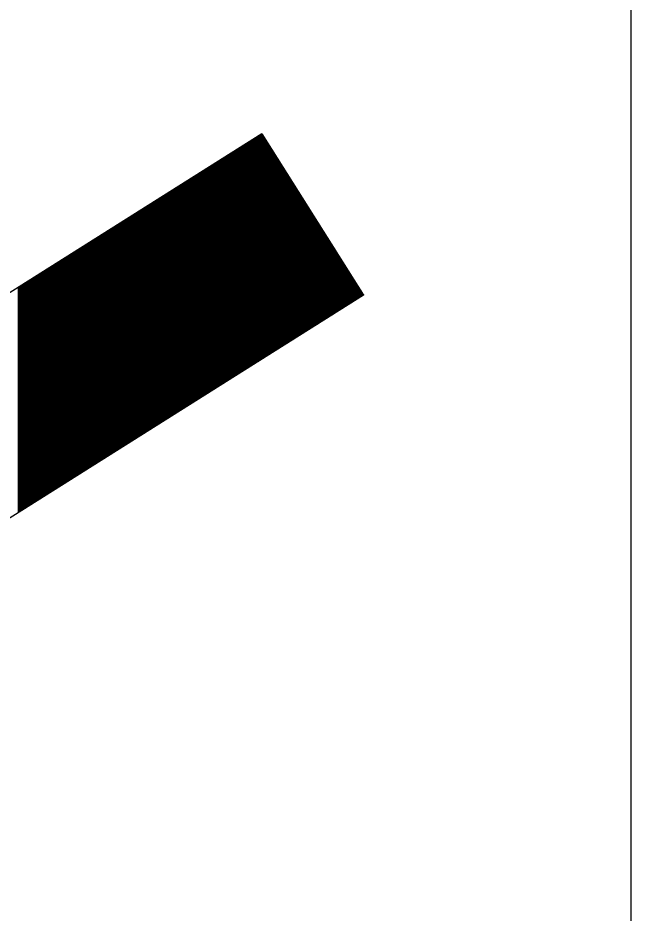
# Model space of a CAD drawing. Extents: x 1398460 to 1408037, y 380768 to 383968.
# Drawn here: x 1401937.7 to 1401945.73, y 381210.06 to 381221.8 of the extents above; entities that cross this region are included whole.
import ezdxf

# ---------------------------------------------------------------- set-up
doc = ezdxf.new("R2010")
doc.units = 0
doc.layers.add('Default', color=7, linetype='Continuous')

msp = doc.modelspace()

# ---------------------------------------------------------------- linework, layer by layer
at = {"layer": 'Default'}
for p, q in [((1401940.892, 381220.28), (1401917.153, 381205.319)), ((1401940.871, 381220.267), (1401940.871, 381217.312)), ((1401940.881, 381220.273), (1401940.881, 381217.318)), ((1401940.891, 381220.28), (1401940.891, 381217.325)), ((1401940.892, 381220.28), (1401942.225, 381218.165)), ((1401940.901, 381220.266), (1401940.901, 381217.331)), ((1401940.681, 381220.147), (1401940.681, 381217.192)), ((1401940.691, 381220.154), (1401940.691, 381217.199)), ((1401940.701, 381220.16), (1401940.701, 381217.205)), ((1401940.711, 381220.166), (1401940.711, 381217.211)), ((1401940.721, 381220.173), (1401940.721, 381217.218)), ((1401940.731, 381220.179), (1401940.731, 381217.224)), ((1401940.741, 381220.185), (1401940.741, 381217.23)), ((1401940.751, 381220.191), (1401940.751, 381217.236)), ((1401940.761, 381220.198), (1401940.761, 381217.243)), ((1401940.771, 381220.204), (1401940.771, 381217.249)), ((1401940.781, 381220.21), (1401940.781, 381217.255)), ((1401940.791, 381220.217), (1401940.791, 381217.262)), ((1401940.801, 381220.223), (1401940.801, 381217.268)), ((1401940.811, 381220.229), (1401940.811, 381217.274)), ((1401940.821, 381220.236), (1401940.821, 381217.281)), ((1401940.831, 381220.242), (1401940.831, 381217.287)), ((1401940.841, 381220.248), (1401940.841, 381217.293)), ((1401940.851, 381220.255), (1401940.851, 381217.299)), ((1401940.861, 381220.261), (1401940.861, 381217.306)), ((1401940.911, 381220.251), (1401940.911, 381217.337)), ((1401940.921, 381220.235), (1401940.921, 381217.344)), ((1401940.931, 381220.219), (1401940.931, 381217.35)), ((1401940.941, 381220.203), (1401940.941, 381217.356)), ((1401940.951, 381220.187), (1401940.951, 381217.362)), ((1401940.961, 381220.171), (1401940.961, 381217.369)), ((1401940.971, 381220.155), (1401940.971, 381217.375)), ((1401940.501, 381220.034), (1401940.501, 381217.079)), ((1401940.511, 381220.04), (1401940.511, 381217.085)), ((1401940.521, 381220.047), (1401940.521, 381217.091)), ((1401940.531, 381220.053), (1401940.531, 381217.098)), ((1401940.541, 381220.059), (1401940.541, 381217.104)), ((1401940.551, 381220.065), (1401940.551, 381217.11)), ((1401940.561, 381220.072), (1401940.561, 381217.117)), ((1401940.571, 381220.078), (1401940.571, 381217.123)), ((1401940.581, 381220.084), (1401940.581, 381217.129)), ((1401940.591, 381220.091), (1401940.591, 381217.136)), ((1401940.601, 381220.097), (1401940.601, 381217.142)), ((1401940.611, 381220.103), (1401940.611, 381217.148)), ((1401940.621, 381220.11), (1401940.621, 381217.154)), ((1401940.631, 381220.116), (1401940.631, 381217.161)), ((1401940.641, 381220.122), (1401940.641, 381217.167)), ((1401940.651, 381220.128), (1401940.651, 381217.173)), ((1401940.661, 381220.135), (1401940.661, 381217.18)), ((1401940.671, 381220.141), (1401940.671, 381217.186)), ((1401940.981, 381220.139), (1401940.981, 381217.381)), ((1401940.991, 381220.124), (1401940.991, 381217.388)), ((1401941.001, 381220.108), (1401941.001, 381217.394)), ((1401941.011, 381220.092), (1401941.011, 381217.4)), ((1401941.021, 381220.076), (1401941.021, 381217.407)), ((1401941.031, 381220.06), (1401941.031, 381217.413)), ((1401941.041, 381220.044), (1401941.041, 381217.419)), ((1401941.051, 381220.028), (1401941.051, 381217.425)), ((1401940.311, 381219.914), (1401940.311, 381216.959)), ((1401940.321, 381219.92), (1401940.321, 381216.965)), ((1401940.331, 381219.927), (1401940.331, 381216.972)), ((1401940.341, 381219.933), (1401940.341, 381216.978)), ((1401940.351, 381219.939), (1401940.351, 381216.984)), ((1401940.361, 381219.946), (1401940.361, 381216.991)), ((1401940.371, 381219.952), (1401940.371, 381216.997)), ((1401940.381, 381219.958), (1401940.381, 381217.003)), ((1401940.391, 381219.965), (1401940.391, 381217.01)), ((1401940.401, 381219.971), (1401940.401, 381217.016)), ((1401940.411, 381219.977), (1401940.411, 381217.022)), ((1401940.421, 381219.984), (1401940.421, 381217.028)), ((1401940.431, 381219.99), (1401940.431, 381217.035)), ((1401940.441, 381219.996), (1401940.441, 381217.041)), ((1401940.451, 381220.002), (1401940.451, 381217.047)), ((1401940.461, 381220.009), (1401940.461, 381217.054)), ((1401940.471, 381220.015), (1401940.471, 381217.06)), ((1401940.481, 381220.021), (1401940.481, 381217.066)), ((1401940.491, 381220.028), (1401940.491, 381217.073)), ((1401941.061, 381220.013), (1401941.061, 381217.432)), ((1401941.071, 381219.997), (1401941.071, 381217.438)), ((1401941.081, 381219.981), (1401941.081, 381217.444)), ((1401941.091, 381219.965), (1401941.091, 381217.451)), ((1401941.101, 381219.949), (1401941.101, 381217.457)), ((1401941.111, 381219.933), (1401941.111, 381217.463)), ((1401941.121, 381219.917), (1401941.121, 381217.47)), ((1401940.121, 381219.794), (1401940.121, 381216.839)), ((1401940.131, 381219.801), (1401940.131, 381216.846)), ((1401940.141, 381219.807), (1401940.141, 381216.852)), ((1401940.151, 381219.813), (1401940.151, 381216.858)), ((1401940.161, 381219.82), (1401940.161, 381216.865)), ((1401940.171, 381219.826), (1401940.171, 381216.871)), ((1401940.181, 381219.832), (1401940.181, 381216.877)), ((1401940.191, 381219.839), (1401940.191, 381216.883)), ((1401940.201, 381219.845), (1401940.201, 381216.89)), ((1401940.211, 381219.851), (1401940.211, 381216.896)), ((1401940.221, 381219.857), (1401940.221, 381216.902)), ((1401940.231, 381219.864), (1401940.231, 381216.909)), ((1401940.241, 381219.87), (1401940.241, 381216.915)), ((1401940.251, 381219.876), (1401940.251, 381216.921)), ((1401940.261, 381219.883), (1401940.261, 381216.928)), ((1401940.271, 381219.889), (1401940.271, 381216.934)), ((1401940.281, 381219.895), (1401940.281, 381216.94)), ((1401940.291, 381219.902), (1401940.291, 381216.947)), ((1401940.301, 381219.908), (1401940.301, 381216.953)), ((1401941.131, 381219.901), (1401941.131, 381217.476)), ((1401941.141, 381219.886), (1401941.141, 381217.482)), ((1401941.151, 381219.87), (1401941.151, 381217.489)), ((1401941.161, 381219.854), (1401941.161, 381217.495)), ((1401941.171, 381219.838), (1401941.171, 381217.501)), ((1401941.181, 381219.822), (1401941.181, 381217.507)), ((1401941.191, 381219.806), (1401941.191, 381217.514)), ((1401939.941, 381219.681), (1401939.941, 381216.726)), ((1401939.951, 381219.687), (1401939.951, 381216.732)), ((1401939.961, 381219.694), (1401939.961, 381216.739)), ((1401939.971, 381219.7), (1401939.971, 381216.745)), ((1401939.981, 381219.706), (1401939.981, 381216.751)), ((1401939.991, 381219.713), (1401939.991, 381216.757)), ((1401940.001, 381219.719), (1401940.001, 381216.764)), ((1401940.011, 381219.725), (1401940.011, 381216.77)), ((1401940.021, 381219.731), (1401940.021, 381216.776)), ((1401940.031, 381219.738), (1401940.031, 381216.783)), ((1401940.041, 381219.744), (1401940.041, 381216.789)), ((1401940.051, 381219.75), (1401940.051, 381216.795)), ((1401940.061, 381219.757), (1401940.061, 381216.802)), ((1401940.071, 381219.763), (1401940.071, 381216.808)), ((1401940.081, 381219.769), (1401940.081, 381216.814)), ((1401940.091, 381219.776), (1401940.091, 381216.82)), ((1401940.101, 381219.782), (1401940.101, 381216.827)), ((1401940.111, 381219.788), (1401940.111, 381216.833)), ((1401941.201, 381219.79), (1401941.201, 381217.52)), ((1401941.211, 381219.775), (1401941.211, 381217.526)), ((1401941.221, 381219.759), (1401941.221, 381217.533)), ((1401941.231, 381219.743), (1401941.231, 381217.539)), ((1401941.241, 381219.727), (1401941.241, 381217.545)), ((1401941.251, 381219.711), (1401941.251, 381217.552)), ((1401941.261, 381219.695), (1401941.261, 381217.558)), ((1401941.271, 381219.679), (1401941.271, 381217.564)), ((1401939.751, 381219.561), (1401939.751, 381216.606)), ((1401939.761, 381219.568), (1401939.761, 381216.612)), ((1401939.771, 381219.574), (1401939.771, 381216.619)), ((1401939.781, 381219.58), (1401939.781, 381216.625)), ((1401939.791, 381219.586), (1401939.791, 381216.631)), ((1401939.801, 381219.593), (1401939.801, 381216.638)), ((1401939.811, 381219.599), (1401939.811, 381216.644)), ((1401939.821, 381219.605), (1401939.821, 381216.65)), ((1401939.831, 381219.612), (1401939.831, 381216.657)), ((1401939.841, 381219.618), (1401939.841, 381216.663)), ((1401939.851, 381219.624), (1401939.851, 381216.669)), ((1401939.861, 381219.631), (1401939.861, 381216.675)), ((1401939.871, 381219.637), (1401939.871, 381216.682)), ((1401939.881, 381219.643), (1401939.881, 381216.688)), ((1401939.891, 381219.649), (1401939.891, 381216.694)), ((1401939.901, 381219.656), (1401939.901, 381216.701)), ((1401939.911, 381219.662), (1401939.911, 381216.707)), ((1401939.921, 381219.668), (1401939.921, 381216.713)), ((1401939.931, 381219.675), (1401939.931, 381216.72)), ((1401941.281, 381219.663), (1401941.281, 381217.57)), ((1401941.291, 381219.648), (1401941.291, 381217.577)), ((1401941.301, 381219.632), (1401941.301, 381217.583)), ((1401941.311, 381219.616), (1401941.311, 381217.589)), ((1401941.321, 381219.6), (1401941.321, 381217.596)), ((1401941.331, 381219.584), (1401941.331, 381217.602)), ((1401941.341, 381219.568), (1401941.341, 381217.608)), ((1401939.571, 381219.448), (1401939.571, 381216.493)), ((1401939.581, 381219.454), (1401939.581, 381216.499)), ((1401939.591, 381219.46), (1401939.591, 381216.505)), ((1401939.601, 381219.467), (1401939.601, 381216.512)), ((1401939.611, 381219.473), (1401939.611, 381216.518)), ((1401939.621, 381219.479), (1401939.621, 381216.524)), ((1401939.631, 381219.486), (1401939.631, 381216.531)), ((1401939.641, 381219.492), (1401939.641, 381216.537)), ((1401939.651, 381219.498), (1401939.651, 381216.543)), ((1401939.661, 381219.505), (1401939.661, 381216.549)), ((1401939.671, 381219.511), (1401939.671, 381216.556)), ((1401939.681, 381219.517), (1401939.681, 381216.562)), ((1401939.691, 381219.523), (1401939.691, 381216.568)), ((1401939.701, 381219.53), (1401939.701, 381216.575)), ((1401939.711, 381219.536), (1401939.711, 381216.581)), ((1401939.721, 381219.542), (1401939.721, 381216.587)), ((1401939.731, 381219.549), (1401939.731, 381216.594)), ((1401939.741, 381219.555), (1401939.741, 381216.6)), ((1401941.351, 381219.552), (1401941.351, 381217.615)), ((1401941.361, 381219.537), (1401941.361, 381217.621)), ((1401941.371, 381219.521), (1401941.371, 381217.627)), ((1401941.381, 381219.505), (1401941.381, 381217.633)), ((1401941.391, 381219.489), (1401941.391, 381217.64)), ((1401941.401, 381219.473), (1401941.401, 381217.646)), ((1401941.411, 381219.457), (1401941.411, 381217.652)), ((1401939.381, 381219.328), (1401939.381, 381216.373)), ((1401939.391, 381219.334), (1401939.391, 381216.379)), ((1401939.401, 381219.341), (1401939.401, 381216.386)), ((1401939.411, 381219.347), (1401939.411, 381216.392)), ((1401939.421, 381219.353), (1401939.421, 381216.398)), ((1401939.431, 381219.36), (1401939.431, 381216.404)), ((1401939.441, 381219.366), (1401939.441, 381216.411)), ((1401939.451, 381219.372), (1401939.451, 381216.417)), ((1401939.461, 381219.378), (1401939.461, 381216.423)), ((1401939.471, 381219.385), (1401939.471, 381216.43)), ((1401939.481, 381219.391), (1401939.481, 381216.436)), ((1401939.491, 381219.397), (1401939.491, 381216.442)), ((1401939.501, 381219.404), (1401939.501, 381216.449)), ((1401939.511, 381219.41), (1401939.511, 381216.455)), ((1401939.521, 381219.416), (1401939.521, 381216.461)), ((1401939.531, 381219.423), (1401939.531, 381216.468)), ((1401939.541, 381219.429), (1401939.541, 381216.474)), ((1401939.551, 381219.435), (1401939.551, 381216.48)), ((1401939.561, 381219.442), (1401939.561, 381216.486)), ((1401941.421, 381219.441), (1401941.421, 381217.659)), ((1401941.431, 381219.425), (1401941.431, 381217.665)), ((1401941.441, 381219.41), (1401941.441, 381217.671)), ((1401941.451, 381219.394), (1401941.451, 381217.678)), ((1401941.461, 381219.378), (1401941.461, 381217.684)), ((1401941.471, 381219.362), (1401941.471, 381217.69)), ((1401941.481, 381219.346), (1401941.481, 381217.696)), ((1401941.491, 381219.33), (1401941.491, 381217.703)), ((1401939.191, 381219.208), (1401939.191, 381216.253)), ((1401939.201, 381219.215), (1401939.201, 381216.26)), ((1401939.211, 381219.221), (1401939.211, 381216.266)), ((1401939.221, 381219.227), (1401939.221, 381216.272)), ((1401939.231, 381219.234), (1401939.231, 381216.278)), ((1401939.241, 381219.24), (1401939.241, 381216.285)), ((1401939.251, 381219.246), (1401939.251, 381216.291)), ((1401939.261, 381219.252), (1401939.261, 381216.297)), ((1401939.271, 381219.259), (1401939.271, 381216.304)), ((1401939.281, 381219.265), (1401939.281, 381216.31)), ((1401939.291, 381219.271), (1401939.291, 381216.316)), ((1401939.301, 381219.278), (1401939.301, 381216.323)), ((1401939.311, 381219.284), (1401939.311, 381216.329)), ((1401939.321, 381219.29), (1401939.321, 381216.335)), ((1401939.331, 381219.297), (1401939.331, 381216.341)), ((1401939.341, 381219.303), (1401939.341, 381216.348)), ((1401939.351, 381219.309), (1401939.351, 381216.354)), ((1401939.361, 381219.315), (1401939.361, 381216.36)), ((1401939.371, 381219.322), (1401939.371, 381216.367)), ((1401941.501, 381219.314), (1401941.501, 381217.709)), ((1401941.511, 381219.299), (1401941.511, 381217.715)), ((1401941.521, 381219.283), (1401941.521, 381217.722)), ((1401941.531, 381219.267), (1401941.531, 381217.728)), ((1401941.541, 381219.251), (1401941.541, 381217.734)), ((1401941.551, 381219.235), (1401941.551, 381217.741)), ((1401941.561, 381219.219), (1401941.561, 381217.747)), ((1401939.011, 381219.095), (1401939.011, 381216.14)), ((1401939.021, 381219.101), (1401939.021, 381216.146)), ((1401939.031, 381219.107), (1401939.031, 381216.152)), ((1401939.041, 381219.114), (1401939.041, 381216.159)), ((1401939.051, 381219.12), (1401939.051, 381216.165)), ((1401939.061, 381219.126), (1401939.061, 381216.171)), ((1401939.071, 381219.133), (1401939.071, 381216.178)), ((1401939.081, 381219.139), (1401939.081, 381216.184)), ((1401939.091, 381219.145), (1401939.091, 381216.19)), ((1401939.101, 381219.152), (1401939.101, 381216.197)), ((1401939.111, 381219.158), (1401939.111, 381216.203)), ((1401939.121, 381219.164), (1401939.121, 381216.209)), ((1401939.131, 381219.171), (1401939.131, 381216.215)), ((1401939.141, 381219.177), (1401939.141, 381216.222)), ((1401939.151, 381219.183), (1401939.151, 381216.228)), ((1401939.161, 381219.189), (1401939.161, 381216.234)), ((1401939.171, 381219.196), (1401939.171, 381216.241)), ((1401939.181, 381219.202), (1401939.181, 381216.247)), ((1401941.571, 381219.203), (1401941.571, 381217.753)), ((1401941.581, 381219.187), (1401941.581, 381217.76)), ((1401941.591, 381219.172), (1401941.591, 381217.766)), ((1401941.601, 381219.156), (1401941.601, 381217.772)), ((1401941.611, 381219.14), (1401941.611, 381217.778)), ((1401941.621, 381219.124), (1401941.621, 381217.785)), ((1401941.631, 381219.108), (1401941.631, 381217.791)), ((1401941.641, 381219.092), (1401941.641, 381217.797)), ((1401938.821, 381218.975), (1401938.821, 381216.02)), ((1401938.831, 381218.981), (1401938.831, 381216.026)), ((1401938.841, 381218.988), (1401938.841, 381216.033)), ((1401938.851, 381218.994), (1401938.851, 381216.039)), ((1401938.861, 381219), (1401938.861, 381216.045)), ((1401938.871, 381219.007), (1401938.871, 381216.052)), ((1401938.881, 381219.013), (1401938.881, 381216.058)), ((1401938.891, 381219.019), (1401938.891, 381216.064)), ((1401938.901, 381219.026), (1401938.901, 381216.07)), ((1401938.911, 381219.032), (1401938.911, 381216.077)), ((1401938.921, 381219.038), (1401938.921, 381216.083)), ((1401938.931, 381219.044), (1401938.931, 381216.089)), ((1401938.941, 381219.051), (1401938.941, 381216.096)), ((1401938.951, 381219.057), (1401938.951, 381216.102)), ((1401938.961, 381219.063), (1401938.961, 381216.108)), ((1401938.971, 381219.07), (1401938.971, 381216.115)), ((1401938.981, 381219.076), (1401938.981, 381216.121)), ((1401938.991, 381219.082), (1401938.991, 381216.127)), ((1401939.001, 381219.089), (1401939.001, 381216.133)), ((1401941.651, 381219.076), (1401941.651, 381217.804)), ((1401941.661, 381219.061), (1401941.661, 381217.81)), ((1401941.671, 381219.045), (1401941.671, 381217.816)), ((1401941.681, 381219.029), (1401941.681, 381217.823)), ((1401941.691, 381219.013), (1401941.691, 381217.829)), ((1401941.701, 381218.997), (1401941.701, 381217.835)), ((1401941.711, 381218.981), (1401941.711, 381217.841)), ((1401938.631, 381218.855), (1401938.631, 381215.9)), ((1401938.641, 381218.862), (1401938.641, 381215.907)), ((1401938.651, 381218.868), (1401938.651, 381215.913)), ((1401938.661, 381218.874), (1401938.661, 381215.919)), ((1401938.671, 381218.881), (1401938.671, 381215.926)), ((1401938.681, 381218.887), (1401938.681, 381215.932)), ((1401938.691, 381218.893), (1401938.691, 381215.938)), ((1401938.701, 381218.9), (1401938.701, 381215.944)), ((1401938.711, 381218.906), (1401938.711, 381215.951)), ((1401938.721, 381218.912), (1401938.721, 381215.957)), ((1401938.731, 381218.918), (1401938.731, 381215.963)), ((1401938.741, 381218.925), (1401938.741, 381215.97)), ((1401938.751, 381218.931), (1401938.751, 381215.976)), ((1401938.761, 381218.937), (1401938.761, 381215.982)), ((1401938.771, 381218.944), (1401938.771, 381215.989)), ((1401938.781, 381218.95), (1401938.781, 381215.995)), ((1401938.791, 381218.956), (1401938.791, 381216.001)), ((1401938.801, 381218.963), (1401938.801, 381216.007)), ((1401938.811, 381218.969), (1401938.811, 381216.014)), ((1401941.721, 381218.965), (1401941.721, 381217.848)), ((1401941.731, 381218.949), (1401941.731, 381217.854)), ((1401941.741, 381218.934), (1401941.741, 381217.86)), ((1401941.751, 381218.918), (1401941.751, 381217.867)), ((1401941.761, 381218.902), (1401941.761, 381217.873)), ((1401941.771, 381218.886), (1401941.771, 381217.879)), ((1401941.781, 381218.87), (1401941.781, 381217.886)), ((1401938.451, 381218.742), (1401938.451, 381215.787)), ((1401938.461, 381218.748), (1401938.461, 381215.793)), ((1401938.471, 381218.755), (1401938.471, 381215.799)), ((1401938.481, 381218.761), (1401938.481, 381215.806)), ((1401938.491, 381218.767), (1401938.491, 381215.812)), ((1401938.501, 381218.773), (1401938.501, 381215.818)), ((1401938.511, 381218.78), (1401938.511, 381215.825)), ((1401938.521, 381218.786), (1401938.521, 381215.831)), ((1401938.531, 381218.792), (1401938.531, 381215.837)), ((1401938.541, 381218.799), (1401938.541, 381215.844)), ((1401938.551, 381218.805), (1401938.551, 381215.85)), ((1401938.561, 381218.811), (1401938.561, 381215.856)), ((1401938.571, 381218.818), (1401938.571, 381215.862)), ((1401938.581, 381218.824), (1401938.581, 381215.869)), ((1401938.591, 381218.83), (1401938.591, 381215.875)), ((1401938.601, 381218.836), (1401938.601, 381215.881)), ((1401938.611, 381218.843), (1401938.611, 381215.888)), ((1401938.621, 381218.849), (1401938.621, 381215.894)), ((1401941.791, 381218.854), (1401941.791, 381217.892)), ((1401941.801, 381218.838), (1401941.801, 381217.898)), ((1401941.811, 381218.823), (1401941.811, 381217.904)), ((1401941.821, 381218.807), (1401941.821, 381217.911)), ((1401941.831, 381218.791), (1401941.831, 381217.917)), ((1401941.841, 381218.775), (1401941.841, 381217.923)), ((1401941.851, 381218.759), (1401941.851, 381217.93)), ((1401941.861, 381218.743), (1401941.861, 381217.936)), ((1401938.261, 381218.622), (1401938.261, 381215.667)), ((1401938.271, 381218.629), (1401938.271, 381215.673)), ((1401938.281, 381218.635), (1401938.281, 381215.68)), ((1401938.291, 381218.641), (1401938.291, 381215.686)), ((1401938.301, 381218.647), (1401938.301, 381215.692)), ((1401938.311, 381218.654), (1401938.311, 381215.699)), ((1401938.321, 381218.66), (1401938.321, 381215.705)), ((1401938.331, 381218.666), (1401938.331, 381215.711)), ((1401938.341, 381218.673), (1401938.341, 381215.718)), ((1401938.351, 381218.679), (1401938.351, 381215.724)), ((1401938.361, 381218.685), (1401938.361, 381215.73)), ((1401938.371, 381218.692), (1401938.371, 381215.736)), ((1401938.381, 381218.698), (1401938.381, 381215.743)), ((1401938.391, 381218.704), (1401938.391, 381215.749)), ((1401938.401, 381218.71), (1401938.401, 381215.755)), ((1401938.411, 381218.717), (1401938.411, 381215.762)), ((1401938.421, 381218.723), (1401938.421, 381215.768)), ((1401938.431, 381218.729), (1401938.431, 381215.774)), ((1401938.441, 381218.736), (1401938.441, 381215.781)), ((1401941.871, 381218.727), (1401941.871, 381217.942)), ((1401941.881, 381218.711), (1401941.881, 381217.949)), ((1401941.891, 381218.696), (1401941.891, 381217.955)), ((1401941.901, 381218.68), (1401941.901, 381217.961)), ((1401941.911, 381218.664), (1401941.911, 381217.967)), ((1401941.921, 381218.648), (1401941.921, 381217.974)), ((1401941.931, 381218.632), (1401941.931, 381217.98)), ((1401938.081, 381218.509), (1401938.081, 381215.554)), ((1401938.091, 381218.515), (1401938.091, 381215.56)), ((1401938.101, 381218.521), (1401938.101, 381215.566)), ((1401938.111, 381218.528), (1401938.111, 381215.573)), ((1401938.121, 381218.534), (1401938.121, 381215.579)), ((1401938.131, 381218.54), (1401938.131, 381215.585)), ((1401938.141, 381218.547), (1401938.141, 381215.591)), ((1401938.151, 381218.553), (1401938.151, 381215.598)), ((1401938.161, 381218.559), (1401938.161, 381215.604)), ((1401938.171, 381218.565), (1401938.171, 381215.61)), ((1401938.181, 381218.572), (1401938.181, 381215.617)), ((1401938.191, 381218.578), (1401938.191, 381215.623)), ((1401938.201, 381218.584), (1401938.201, 381215.629)), ((1401938.211, 381218.591), (1401938.211, 381215.636)), ((1401938.221, 381218.597), (1401938.221, 381215.642)), ((1401938.231, 381218.603), (1401938.231, 381215.648)), ((1401938.241, 381218.61), (1401938.241, 381215.655)), ((1401938.251, 381218.616), (1401938.251, 381215.661)), ((1401941.941, 381218.616), (1401941.941, 381217.986)), ((1401941.951, 381218.6), (1401941.951, 381217.993)), ((1401941.961, 381218.585), (1401941.961, 381217.999)), ((1401941.971, 381218.569), (1401941.971, 381218.005)), ((1401941.981, 381218.553), (1401941.981, 381218.012)), ((1401941.991, 381218.537), (1401941.991, 381218.018)), ((1401942.001, 381218.521), (1401942.001, 381218.024)), ((1401942.011, 381218.505), (1401942.011, 381218.031)), ((1401937.891, 381218.389), (1401937.891, 381215.434)), ((1401937.901, 381218.395), (1401937.901, 381215.44)), ((1401937.911, 381218.402), (1401937.911, 381215.447)), ((1401937.921, 381218.408), (1401937.921, 381215.453)), ((1401937.931, 381218.414), (1401937.931, 381215.459)), ((1401937.941, 381218.421), (1401937.941, 381215.465)), ((1401937.951, 381218.427), (1401937.951, 381215.472)), ((1401937.961, 381218.433), (1401937.961, 381215.478)), ((1401937.971, 381218.439), (1401937.971, 381215.484)), ((1401937.981, 381218.446), (1401937.981, 381215.491)), ((1401937.991, 381218.452), (1401937.991, 381215.497)), ((1401938.001, 381218.458), (1401938.001, 381215.503)), ((1401938.011, 381218.465), (1401938.011, 381215.51)), ((1401938.021, 381218.471), (1401938.021, 381215.516)), ((1401938.031, 381218.477), (1401938.031, 381215.522)), ((1401938.041, 381218.484), (1401938.041, 381215.528)), ((1401938.051, 381218.49), (1401938.051, 381215.535)), ((1401938.061, 381218.496), (1401938.061, 381215.541)), ((1401938.071, 381218.502), (1401938.071, 381215.547)), ((1401942.021, 381218.489), (1401942.021, 381218.037)), ((1401942.031, 381218.473), (1401942.031, 381218.043)), ((1401942.041, 381218.458), (1401942.041, 381218.049)), ((1401942.051, 381218.442), (1401942.051, 381218.056)), ((1401942.061, 381218.426), (1401942.061, 381218.062)), ((1401942.071, 381218.41), (1401942.071, 381218.068)), ((1401942.081, 381218.394), (1401942.081, 381218.075)), ((1401937.701, 381218.269), (1401937.701, 381215.314)), ((1401937.711, 381218.276), (1401937.711, 381215.32)), ((1401937.721, 381218.282), (1401937.721, 381215.327)), ((1401937.731, 381218.288), (1401937.731, 381215.333)), ((1401937.741, 381218.294), (1401937.741, 381215.339)), ((1401937.751, 381218.301), (1401937.751, 381215.346)), ((1401937.761, 381218.307), (1401937.761, 381215.352)), ((1401937.771, 381218.313), (1401937.771, 381215.358)), ((1401937.781, 381218.32), (1401937.781, 381215.365)), ((1401937.791, 381218.326), (1401937.791, 381215.371)), ((1401937.801, 381218.332), (1401937.801, 381215.377)), ((1401937.811, 381218.339), (1401937.811, 381215.384)), ((1401937.821, 381218.345), (1401937.821, 381215.39)), ((1401937.831, 381218.351), (1401937.831, 381215.396)), ((1401937.841, 381218.357), (1401937.841, 381215.402)), ((1401937.851, 381218.364), (1401937.851, 381215.409)), ((1401937.861, 381218.37), (1401937.861, 381215.415)), ((1401937.871, 381218.376), (1401937.871, 381215.421)), ((1401937.881, 381218.383), (1401937.881, 381215.428)), ((1401942.091, 381218.378), (1401942.091, 381218.081)), ((1401942.101, 381218.362), (1401942.101, 381218.087)), ((1401942.111, 381218.347), (1401942.111, 381218.094)), ((1401942.121, 381218.331), (1401942.121, 381218.1)), ((1401942.131, 381218.315), (1401942.131, 381218.106)), ((1401942.141, 381218.299), (1401942.141, 381218.112)), ((1401942.151, 381218.283), (1401942.151, 381218.119)), ((1401942.225, 381218.165), (1401918.486, 381203.204)), ((1401942.161, 381218.267), (1401942.161, 381218.125)), ((1401942.171, 381218.251), (1401942.171, 381218.131)), ((1401942.181, 381218.235), (1401942.181, 381218.138)), ((1401942.191, 381218.22), (1401942.191, 381218.144)), ((1401942.201, 381218.204), (1401942.201, 381218.15)), ((1401942.211, 381218.188), (1401942.211, 381218.157)), ((1401942.221, 381218.172), (1401942.221, 381218.163))]:
    msp.add_line(p, q, dxfattribs=at)
msp.add_lwpolyline([(1401899.021, 381249.693), (1401899.021, 381190.823), (1401945.729, 381190.823), (1401945.729, 381249.693)], close=True, dxfattribs=at)

doc.saveas('drawing.dxf')
